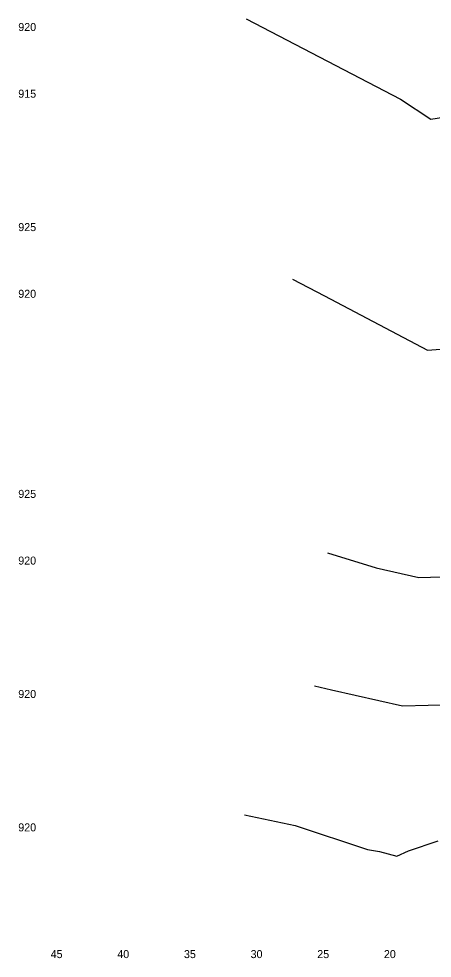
# Model space of a CAD drawing. Extents: x -4 to 359, y 0 to 1436.
# Drawn here: x -3.9 to 27.1, y 0.5 to 70.9 of the extents above; entities that cross this region are included whole.
import ezdxf

# ---------------------------------------------------------------- set-up
doc = ezdxf.new("R2010")
doc.units = 0
for name, color, linetype in [('XS-Existing surface-ground', 7, 'Continuous'), ('XS-Text-elevation', 7, 'Continuous'), ('XS-Text-offset label', 7, 'Continuous')]:
    doc.layers.add(name, color=color, linetype=linetype)

msp = doc.modelspace()

# ---------------------------------------------------------------- linework, layer by layer
at = {"layer": 'XS-Existing surface-ground'}
for p, q in [((13.141, 70.916), (24.718, 64.902)), ((24.718, 64.902), (26.991, 63.387)), ((26.991, 63.387), (31.41, 64.073)), ((16.633, 51.405), (19.025, 50.145)), ((19.025, 50.145), (26.764, 46.068)), ((26.764, 46.068), (29.425, 46.269)), ((19.242, 30.877), (22.891, 29.757)), ((22.891, 29.757), (26.094, 29.026)), ((26.094, 29.026), (28.84, 29.103)), ((18.266, 20.902), (19.551, 20.618)), ((19.551, 20.618), (24.875, 19.403)), ((24.875, 19.403), (30.756, 19.57)), ((13.034, 11.24), (16.83, 10.439)), ((16.83, 10.439), (22.255, 8.646)), ((25.319, 8.534), (27.542, 9.28)), ((22.255, 8.646), (23.15, 8.498)), ((23.15, 8.498), (24.462, 8.138)), ((24.462, 8.138), (25.319, 8.534))]:
    msp.add_line(p, q, dxfattribs=at)

# ---------------------------------------------------------------- texts
at = {"layer": 'XS-Text-elevation'}
for s, p in [('           920           ', (-6.4, 70)), ('           915           ', (-6.4, 65)), ('           925           ', (-6.4, 55)), ('           920           ', (-6.4, 50)), ('           925           ', (-6.4, 35)), ('           920           ', (-6.4, 30)), ('           920           ', (-6.4, 20)), ('           920           ', (-6.4, 10))]:
    msp.add_text(s, height=0.6, dxfattribs=at).set_placement(p)
at = {"layer": 'XS-Text-offset label'}
for s, p in [('           45           ', (-3.97, 0.5)), ('           40           ', (1.03, 0.5)), ('           35           ', (6.03, 0.5)), ('           30           ', (11.03, 0.5)), ('           25           ', (16.03, 0.5)), ('           20           ', (21.03, 0.5))]:
    msp.add_text(s, height=0.6, dxfattribs=at).set_placement(p)

doc.saveas('drawing.dxf')
